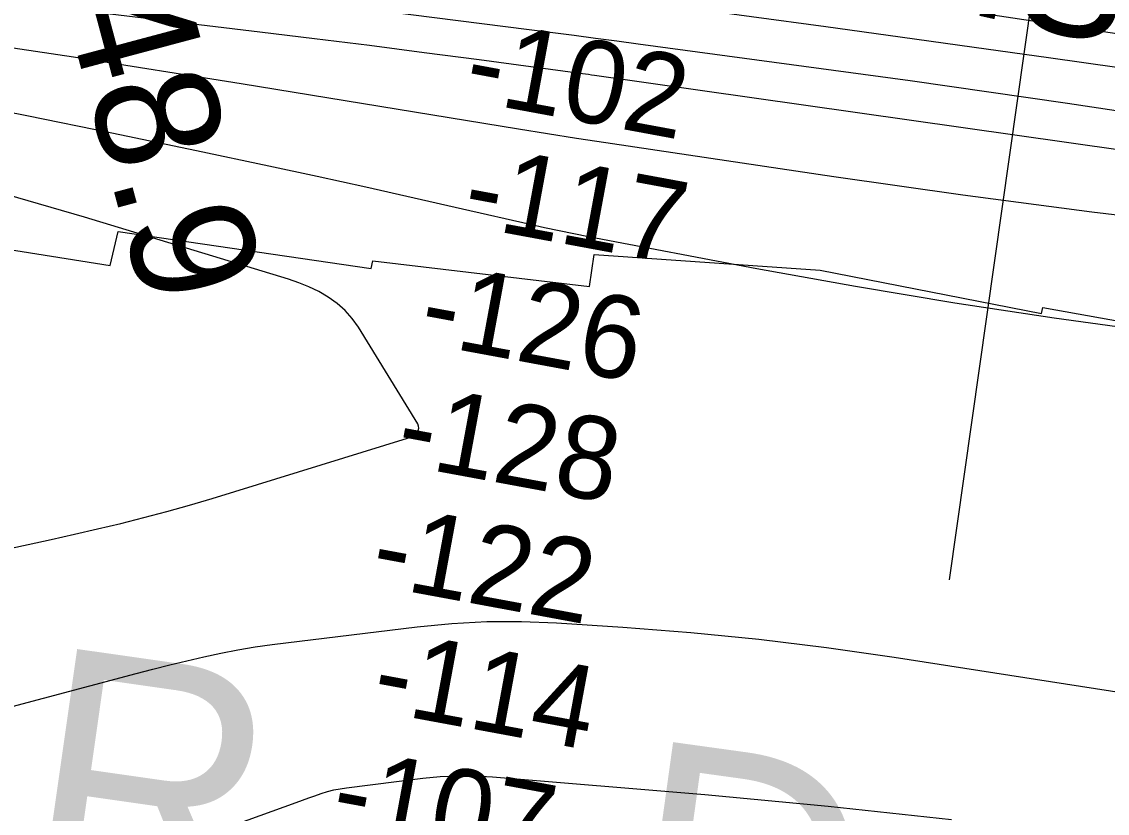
# Model space of a CAD drawing. Extents: x 3677843 to 3715951, y 511991 to 537744.
# Drawn here: x 3689113 to 3689993, y 532584 to 533226 of the extents above; entities that cross this region are included whole.
import ezdxf

# ---------------------------------------------------------------- set-up
doc = ezdxf.new("R2010")
doc.units = 0
for name, color, linetype in [('V-RIVR-IDEN', 7, 'Continuous'), ('V-RIVR-RANG', 7, 'Continuous'), ('V-RRAP-RVMT', 7, 'Continuous'), ('V-RRAP-RVMT-IDEN', 7, 'Continuous'), ('V-SURV-IDEN', 7, 'Continuous'), ('V-TOPO-MAJR', 7, 'Continuous'), ('V-TOPO-MINR', 7, 'Continuous')]:
    doc.layers.add(name, color=color, linetype=linetype)

msp = doc.modelspace()

# ---------------------------------------------------------------- linework, layer by layer
at = {"layer": 'V-RIVR-RANG'}
msp.add_line((3689983.07, 533605.29), (3689864.68, 532773.68), dxfattribs=at)
at = {"layer": 'V-RRAP-RVMT'}
msp.add_lwpolyline([(3688953.7, 533065.16), (3689184.96, 533028.19), (3689191.41, 533055.87), (3689396.39, 533025.98), (3689397.83, 533032.13), (3689573.4, 533011.19), (3689577.05, 533037.34), (3689760.13, 533024.49), (3689939.58, 532989.41), (3689940.84, 532994.15), (3690132.27, 532959.89), (3690134.26, 532973.1), (3690322.31, 532923.5), (3690327.14, 532939.51), (3690490.34, 532892.35), (3690491.21, 532894.1), (3690731.07, 532841.23), (3690878.75, 532790.45), (3690883.38, 532801.46), (3691059.12, 532753.18), (3691057.75, 532749.07), (3691256.14, 532707.53)], dxfattribs=at)
at = {"layer": 'V-TOPO-MAJR'}
msp.add_lwpolyline([(3690174.93, 533097.37), (3689577.44, 533182.29), (3689575, 533182.64), (3689572.57, 533182.98), (3689570.13, 533183.31), (3689567.69, 533183.64), (3689483.77, 533194.89), (3689439.36, 533200.75), (3689394.94, 533206.49), (3689350.49, 533212.06), (3689306.03, 533217.51), (3688465.86, 533318.77)], dxfattribs=at)
at = {"layer": 'V-TOPO-MINR'}
for points in [[(3691471.62, 532897.59), (3690754.91, 533089.04), (3690745.23, 533091.51), (3690735.53, 533093.85), (3690725.78, 533095.97), (3690715.99, 533097.94), (3690600.28, 533120.04), (3690532.55, 533132.57), (3690464.73, 533144.57), (3690396.78, 533155.78), (3690328.74, 533166.47), (3689592.05, 533277.83), (3689591.22, 533277.95), (3689590.4, 533278.08), (3689589.57, 533278.2), (3689588.75, 533278.33), (3689518.54, 533288.88), (3689482.6, 533294.22), (3689446.65, 533299.47), (3689410.68, 533304.59), (3689374.7, 533309.62), (3688497.35, 533430.71)], [(3691519.23, 532824.96), (3690772.87, 533014.95), (3690747.48, 533021.14), (3690722.01, 533026.97), (3690696.42, 533032.27), (3690670.75, 533037.22), (3690341.75, 533097.12), (3690214.94, 533119.32), (3690087.96, 533140.36), (3689960.7, 533159.68), (3689833.25, 533177.85), (3689612.68, 533207.77), (3689595.38, 533210.09), (3689578.08, 533212.38), (3689560.78, 533214.64), (3689543.47, 533216.86), (3688646.23, 533330.89)], [(3690317.47, 533143.89), (3689945.3, 533196.6), (3689885.18, 533205.05), (3689825.04, 533213.42), (3689764.89, 533221.65), (3689704.73, 533229.8), (3689652.77, 533236.79), (3689618.57, 533241.36), (3689584.37, 533245.9), (3689550.16, 533250.4), (3689515.94, 533254.87), (3689297.48, 533283.26), (3689154.03, 533301.85), (3689010.57, 533320.37)], [(3690084.99, 533059.02), (3689980.31, 533071.4), (3689875.81, 533085.25), (3689771.43, 533100.07), (3689610.13, 533124.11), (3689586.5, 533127.69), (3689562.88, 533131.33), (3689539.27, 533135.07), (3689515.67, 533138.87), (3689291.1, 533175.57), (3689155.11, 533197), (3689018.98, 533217.38)], [(3690030.47, 532974.54), (3689949.8, 532985.69), (3689869.28, 532997.78), (3689788.98, 533011.29), (3689708.83, 533025.73), (3689572.57, 533051.53), (3689560.68, 533053.86), (3689548.81, 533056.27), (3689536.97, 533058.82), (3689525.14, 533061.46), (3689470.39, 533074.03), (3689431.19, 533082.93), (3689391.96, 533091.7), (3689352.69, 533100.29), (3689313.39, 533108.76), (3689254.76, 533121.25), (3689186.08, 533135.61), (3689117.32, 533149.63), (3689048.47, 533163.13)], [(3689375.25, 532991.96), (3689368.69, 532997.65), (3689361.56, 533002.78), (3689353.83, 533007.13), (3689345.92, 533011.07), (3689337.73, 533014.39), (3689329.35, 533017.29), (3689163.91, 533067.54), (3689072.33, 533093.89)], [(3689039.24, 532785.34), (3689118.24, 532802.31), (3689137.05, 532806.42), (3689155.84, 532810.61), (3689174.6, 532814.94), (3689193.34, 532819.35), (3689212.02, 532824.01), (3689230.63, 532828.9), (3689249.15, 532834.15), (3689267.6, 532839.64), (3689425.86, 532888.38), (3689427.94, 532889.2), (3689429.91, 532890.2), (3689431.71, 532891.49), (3689433.39, 532892.97), (3689434.45, 532894.66), (3689435.02, 532896.4), (3689434.85, 532898.22), (3689434.19, 532900.1), (3689386.07, 532978.26), (3689380.95, 532985.4), (3689375.25, 532991.96)], [(3689093.06, 532667.77), (3689205.85, 532697.67), (3689219.52, 532701.23), (3689233.22, 532704.7), (3689246.94, 532708.05), (3689260.68, 532711.32), (3689274.48, 532714.3), (3689288.33, 532716.98), (3689302.26, 532719.22), (3689316.24, 532721.16), (3689433.74, 532735.5), (3689461.86, 532738.14), (3689490.01, 532739.72), (3689518.2, 532739.73), (3689546.43, 532738.69), (3689600.37, 532735.18), (3689655.51, 532730.85), (3689710.53, 532725.54), (3689765.4, 532718.75), (3689820.16, 532710.98), (3690632.58, 532584.53), (3691839.8, 532346.49)], [(3689212.23, 532548.7), (3689335.68, 532593.29), (3689340.69, 532595.09), (3689345.71, 532596.87), (3689350.74, 532598.64), (3689355.77, 532600.39), (3689360.85, 532601.96), (3689365.97, 532603.32), (3689371.17, 532604.36), (3689376.42, 532605.18), (3689438.12, 532612.84), (3689452.22, 532614.15), (3689466.33, 532614.87), (3689480.46, 532614.72), (3689494.61, 532613.98), (3689666.71, 532599.62), (3689766.8, 532590.22), (3689866.71, 532579.44)]]:
    msp.add_lwpolyline(points, dxfattribs=at)

# ---------------------------------------------------------------- texts
at = {"layer": 'V-RIVR-IDEN'}
for s, rotation, p in [('R', 351.88837, (3689108.15, 532522.63)), ('D', 352.11212, (3689591.89, 532447))]:
    msp.add_text(s, height=200, rotation=rotation, dxfattribs=at).set_placement(p)
at = {"layer": 'V-RIVR-RANG'}
for s, p in [('-102', (3689469.85, 533162.91)), ('-117', (3689468.54, 533061.46)), ('-126', (3689433.51, 532966.24)), ('-128', (3689414.56, 532868.05)), ('-122', (3689394.05, 532770.15)), ('-114', (3689395.07, 532668.26)), ('-107', (3689361.86, 532572.71))]:
    msp.add_text(s, height=67, rotation=349.52056, dxfattribs=at).set_placement(p)
at = {"layer": 'V-RRAP-RVMT-IDEN'}
msp.add_text('DISTRICT', height=100, rotation=347.4141, dxfattribs=at).set_placement((3689783.01, 533254.38))
at = {"layer": 'V-SURV-IDEN'}
msp.add_text('   545+48.9  ', height=100, rotation=284.9559, dxfattribs=at).set_placement((3689040, 533641.82))

doc.saveas('drawing.dxf')
